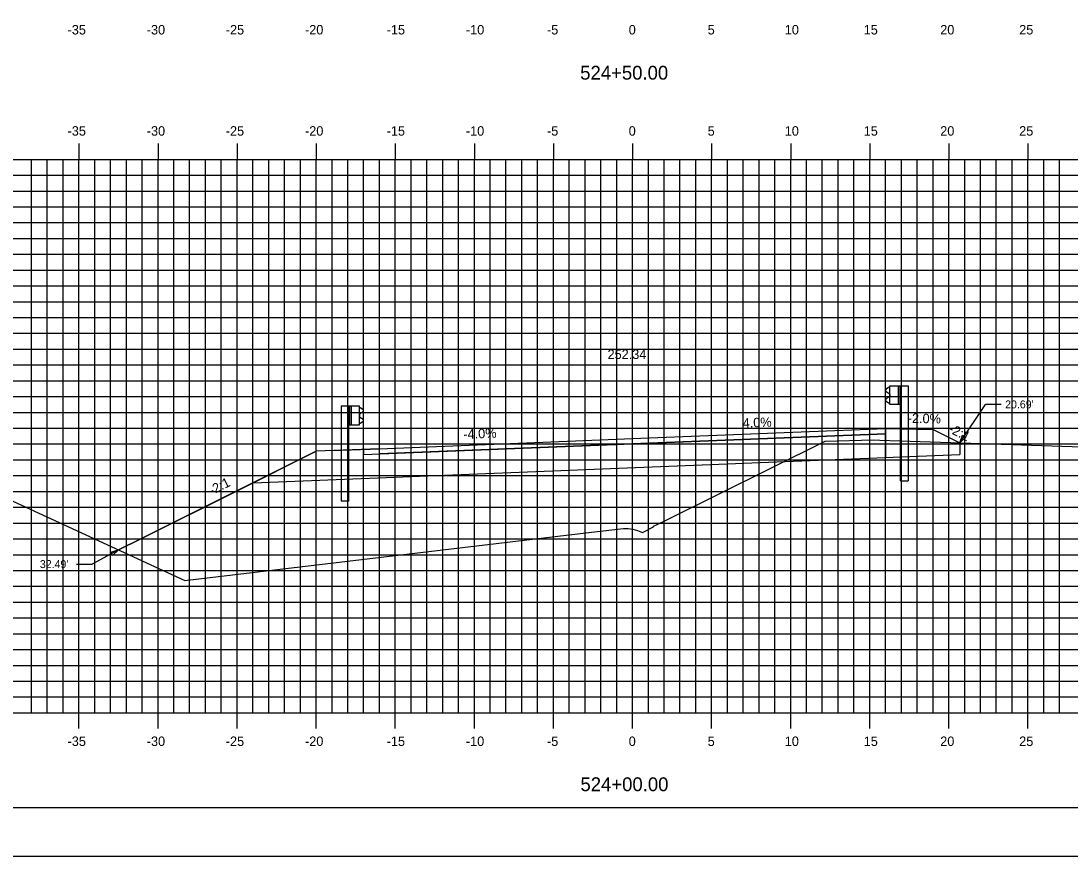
# Model space of a CAD drawing. Extents: x 1170543 to 1177585, y 609599 to 610623.
# Drawn here: x 1175318.4 to 1175384.7, y 609598.8 to 609651.6 of the extents above; entities that cross this region are included whole.
import ezdxf

# ---------------------------------------------------------------- set-up
doc = ezdxf.new("R2010")
doc.units = 0
for name, color, linetype in [('ANNOTATION', 7, 'Continuous'), ('BORDER', 7, 'Continuous'), ('D_Guardrail_Beam_Lt', 7, 'Continuous'), ('D_Guardrail_Beam_Rt', 7, 'Continuous'), ('D_Roadway_Centerline', 7, 'Continuous'), ('D_Roadway_Centerline_Text', 7, 'Continuous'), ('D_Roadway_Edge_Shoulder', 7, 'Continuous'), ('D_Roadway_Pavement', 7, 'Continuous'), ('D_Roadway_SlopeLines', 7, 'Continuous'), ('D_Roadway_SubGrade', 7, 'Continuous'), ('H_V ANNOTATION', 7, 'Continuous'), ('MAJOR', 7, 'Continuous'), ('MINOR', 7, 'Continuous'), ('PLOT BOUNDARY', 7, 'Continuous'), ('S_Roadway_Centerline', 7, 'Continuous'), ('SHADING', 7, 'Continuous')]:
    doc.layers.add(name, color=color, linetype=linetype)

msp = doc.modelspace()

# ---------------------------------------------------------------- linework, layer by layer
at = {"layer": 'ANNOTATION'}
for p, q in [((1175377.762, 609624.948), (1175379.378, 609627.377)), ((1175380.378, 609627.377), (1175379.378, 609627.377)), ((1175324.576, 609618.168), (1175322.916, 609617.275)), ((1175321.916, 609617.275), (1175322.916, 609617.275))]:
    msp.add_line(p, q, dxfattribs=at)
for points in [[(1175378.143, 609625.295), (1175377.762, 609624.948), (1175377.935, 609625.434)], [(1175324.076, 609618.041), (1175324.576, 609618.168), (1175324.195, 609617.821)]]:
    msp.add_lwpolyline(points, close=True, dxfattribs=at)
at = {"layer": 'BORDER'}
msp.add_line((1175282.07, 609601.872), (1175442.07, 609601.872), dxfattribs=at)
at = {"layer": 'D_Guardrail_Beam_Lt'}
for p, q in [((1175338.64, 609627.26), (1175338.64, 609621.26)), ((1175339.111, 609627.26), (1175338.64, 609627.26)), ((1175339.799, 609627.26), (1175339.111, 609627.26)), ((1175339.111, 609627.26), (1175339.111, 609626.093)), ((1175339.174, 609627.26), (1175339.174, 609626.093)), ((1175339.278, 609627.26), (1175339.278, 609626.093)), ((1175339.799, 609626.093), (1175339.799, 609627.26)), ((1175339.799, 609627.177), (1175339.873, 609627.162)), ((1175340.032, 609626.912), (1175339.837, 609626.776)), ((1175339.889, 609627.156), (1175340.032, 609627.056)), ((1175339.803, 609626.712), (1175339.803, 609626.642)), ((1175339.837, 609626.577), (1175340.032, 609626.441)), ((1175340.032, 609626.298), (1175339.889, 609626.198)), ((1175339.111, 609626.093), (1175339.799, 609626.093)), ((1175339.132, 609621.26), (1175339.132, 609626.093)), ((1175339.873, 609626.191), (1175339.799, 609626.177)), ((1175339.132, 609621.26), (1175338.64, 609621.26))]:
    msp.add_line(p, q, dxfattribs=at)
for centre, major_axis, start_param, end_param in [((1175339.865, 609627.122), (0.0417, 0), 0.959931, 1.376053), ((1175339.982, 609626.984), (0.0877, 0), 5.323254, 7.243116), ((1175339.882, 609626.712), (-0.0789, 0), 5.323254, 6.283185), ((1175339.882, 609626.642), (-0.0789, 0), 6.283185, 7.243116), ((1175339.982, 609626.37), (0.0877, 0), 5.323254, 7.243116), ((1175339.865, 609626.232), (0.0417, 0), 4.907132, 5.323254)]:
    msp.add_ellipse(centre, major_axis=major_axis, ratio=0.995501, start_param=start_param, end_param=end_param, dxfattribs=at)
at = {"layer": 'D_Guardrail_Beam_Rt'}
for p, q in [((1175373.25, 609628.436), (1175373.107, 609628.336)), ((1175373.34, 609628.457), (1175373.266, 609628.442)), ((1175373.34, 609628.54), (1175374.028, 609628.54)), ((1175373.34, 609627.373), (1175373.34, 609628.54)), ((1175373.861, 609628.54), (1175373.861, 609627.373)), ((1175373.965, 609628.54), (1175373.965, 609627.373)), ((1175374.028, 609628.54), (1175374.499, 609628.54)), ((1175374.028, 609628.54), (1175374.028, 609627.373)), ((1175374.499, 609628.54), (1175374.499, 609622.54)), ((1175373.107, 609628.192), (1175373.302, 609628.056)), ((1175373.302, 609627.857), (1175373.107, 609627.721)), ((1175373.107, 609627.578), (1175373.25, 609627.478)), ((1175373.336, 609627.992), (1175373.336, 609627.922)), ((1175373.266, 609627.471), (1175373.34, 609627.457)), ((1175374.028, 609627.373), (1175373.34, 609627.373)), ((1175374.007, 609622.54), (1175374.007, 609627.373)), ((1175374.007, 609622.54), (1175374.499, 609622.54))]:
    msp.add_line(p, q, dxfattribs=at)
for centre, major_axis, start_param, end_param in [((1175373.157, 609628.264), (-0.0877, 0), 5.323254, 7.243116), ((1175373.274, 609628.402), (-0.0417, 0), 4.907132, 5.323254), ((1175373.157, 609627.65), (-0.0877, 0), 5.323254, 7.243116), ((1175373.257, 609627.992), (0.0789, 0), 0, 0.959931), ((1175373.257, 609627.922), (0.0789, 0), 5.323254, 6.283185), ((1175373.274, 609627.512), (-0.0417, 0), 0.959931, 1.376053)]:
    msp.add_ellipse(centre, major_axis=major_axis, ratio=0.995501, start_param=start_param, end_param=end_param, dxfattribs=at)
at = {"layer": 'D_Roadway_Centerline'}
for p, q in [((1175357.07, 609625.214), (1175373.07, 609625.854)), ((1175373.07, 609625.854), (1175376.07, 609625.794)), ((1175376.07, 609625.794), (1175377.762, 609624.948)), ((1175341.07, 609624.574), (1175357.07, 609625.214)), ((1175331.997, 609621.878), (1175337.07, 609624.414)), ((1175338.07, 609624.454), (1175341.07, 609624.574)), ((1175325.987, 609618.873), (1175331.997, 609621.878)), ((1175324.576, 609618.168), (1175325.987, 609618.873))]:
    msp.add_line(p, q, dxfattribs=at)
at = {"layer": 'D_Roadway_Edge_Shoulder'}
for points in [[(1175373.07, 609625.854), (1175373.07, 609625.521)], [(1175340.07, 609624.534), (1175340.07, 609624.201)]]:
    msp.add_lwpolyline(points, dxfattribs=at)
at = {"layer": 'D_Roadway_Pavement'}
msp.add_lwpolyline([(1175341.07, 609624.241), (1175341.07, 609624.241), (1175357.07, 609624.881), (1175373.07, 609625.521), (1175373.07, 609625.521), (1175357.07, 609624.881)], close=True, dxfattribs=at)
for points in [[(1175373.07, 609625.521), (1175373.07, 609625.521)], [(1175373.07, 609625.521), (1175373.07, 609625.521)], [(1175340.07, 609624.201), (1175340.07, 609624.201)], [(1175340.07, 609624.201), (1175340.07, 609624.201)]]:
    msp.add_lwpolyline(points, dxfattribs=at)
at = {"layer": 'D_Roadway_SlopeLines'}
for points in [[(1175376.07, 609625.794), (1175377.762, 609624.948)], [(1175337.07, 609624.414), (1175325.987, 609618.873)], [(1175325.987, 609618.873), (1175324.576, 609618.168)]]:
    msp.add_lwpolyline(points, dxfattribs=at)
at = {"layer": 'D_Roadway_SubGrade'}
for p, q in [((1175373.07, 609625.854), (1175376.07, 609625.794)), ((1175373.07, 609624.021), (1175373.07, 609625.854)), ((1175376.07, 609625.794), (1175377.762, 609624.948)), ((1175357.07, 609624.881), (1175373.07, 609625.521)), ((1175373.07, 609625.521), (1175373.07, 609624.021)), ((1175377.762, 609624.948), (1175377.762, 609624.209)), ((1175337.07, 609624.414), (1175331.997, 609621.878)), ((1175341.07, 609624.574), (1175337.07, 609624.414)), ((1175340.07, 609624.201), (1175357.07, 609624.881)), ((1175340.07, 609622.701), (1175340.07, 609624.534)), ((1175340.07, 609622.701), (1175340.07, 609624.201))]:
    msp.add_line(p, q, dxfattribs=at)
at = {"layer": 'MAJOR'}
for p, q in [((1175322.07, 609643.874), (1175322.07, 609642.872)), ((1175327.07, 609643.874), (1175327.07, 609642.872)), ((1175332.07, 609643.874), (1175332.07, 609642.872)), ((1175337.07, 609643.874), (1175337.07, 609642.872)), ((1175342.07, 609643.874), (1175342.07, 609642.872)), ((1175347.07, 609643.874), (1175347.07, 609642.872)), ((1175352.07, 609643.874), (1175352.07, 609642.872)), ((1175357.07, 609643.874), (1175357.07, 609642.872)), ((1175362.07, 609643.874), (1175362.07, 609642.872)), ((1175367.07, 609643.874), (1175367.07, 609642.872)), ((1175372.07, 609643.874), (1175372.07, 609642.872)), ((1175377.07, 609643.874), (1175377.07, 609642.872)), ((1175382.07, 609643.874), (1175382.07, 609642.872)), ((1175287.07, 609642.872), (1175427.07, 609642.872)), ((1175287.07, 609642.872), (1175427.07, 609642.872)), ((1175322.07, 609607.872), (1175322.07, 609642.872)), ((1175327.07, 609607.872), (1175327.07, 609642.872)), ((1175332.07, 609607.872), (1175332.07, 609642.872)), ((1175337.07, 609607.872), (1175337.07, 609642.872)), ((1175342.07, 609607.872), (1175342.07, 609642.872)), ((1175347.07, 609607.872), (1175347.07, 609642.872)), ((1175352.07, 609607.872), (1175352.07, 609642.872)), ((1175357.07, 609607.872), (1175357.07, 609642.872)), ((1175362.07, 609607.872), (1175362.07, 609642.872)), ((1175367.07, 609607.872), (1175367.07, 609642.872)), ((1175372.07, 609607.872), (1175372.07, 609642.872)), ((1175377.07, 609607.872), (1175377.07, 609642.872)), ((1175382.07, 609607.872), (1175382.07, 609642.872)), ((1175287.07, 609637.872), (1175427.07, 609637.872)), ((1175287.07, 609632.872), (1175427.07, 609632.872)), ((1175287.07, 609627.872), (1175427.07, 609627.872)), ((1175287.07, 609622.872), (1175427.07, 609622.872)), ((1175287.07, 609617.872), (1175427.07, 609617.872)), ((1175287.07, 609612.872), (1175427.07, 609612.872)), ((1175287.07, 609607.872), (1175427.07, 609607.872)), ((1175287.07, 609607.872), (1175427.07, 609607.872)), ((1175322.07, 609606.87), (1175322.07, 609607.872)), ((1175327.07, 609606.87), (1175327.07, 609607.872)), ((1175332.07, 609606.87), (1175332.07, 609607.872)), ((1175337.07, 609606.87), (1175337.07, 609607.872)), ((1175342.07, 609606.87), (1175342.07, 609607.872)), ((1175347.07, 609606.87), (1175347.07, 609607.872)), ((1175352.07, 609606.87), (1175352.07, 609607.872)), ((1175357.07, 609606.87), (1175357.07, 609607.872)), ((1175362.07, 609606.87), (1175362.07, 609607.872)), ((1175367.07, 609606.87), (1175367.07, 609607.872)), ((1175372.07, 609606.87), (1175372.07, 609607.872)), ((1175377.07, 609606.87), (1175377.07, 609607.872)), ((1175382.07, 609606.87), (1175382.07, 609607.872))]:
    msp.add_line(p, q, dxfattribs=at)
at = {"layer": 'MINOR'}
for p, q in [((1175319.07, 609607.872), (1175319.07, 609642.872)), ((1175320.07, 609607.872), (1175320.07, 609642.872)), ((1175321.07, 609607.872), (1175321.07, 609642.872)), ((1175323.07, 609607.872), (1175323.07, 609642.872)), ((1175324.07, 609607.872), (1175324.07, 609642.872)), ((1175325.07, 609607.872), (1175325.07, 609642.872)), ((1175326.07, 609607.872), (1175326.07, 609642.872)), ((1175328.07, 609607.872), (1175328.07, 609642.872)), ((1175329.07, 609607.872), (1175329.07, 609642.872)), ((1175330.07, 609607.872), (1175330.07, 609642.872)), ((1175331.07, 609607.872), (1175331.07, 609642.872)), ((1175333.07, 609607.872), (1175333.07, 609642.872)), ((1175334.07, 609607.872), (1175334.07, 609642.872)), ((1175335.07, 609607.872), (1175335.07, 609642.872)), ((1175336.07, 609607.872), (1175336.07, 609642.872)), ((1175338.07, 609607.872), (1175338.07, 609642.872)), ((1175339.07, 609607.872), (1175339.07, 609642.872)), ((1175340.07, 609607.872), (1175340.07, 609642.872)), ((1175341.07, 609607.872), (1175341.07, 609642.872)), ((1175343.07, 609607.872), (1175343.07, 609642.872)), ((1175344.07, 609607.872), (1175344.07, 609642.872)), ((1175345.07, 609607.872), (1175345.07, 609642.872)), ((1175346.07, 609607.872), (1175346.07, 609642.872)), ((1175348.07, 609607.872), (1175348.07, 609642.872)), ((1175349.07, 609607.872), (1175349.07, 609642.872)), ((1175350.07, 609607.872), (1175350.07, 609642.872)), ((1175351.07, 609607.872), (1175351.07, 609642.872)), ((1175353.07, 609607.872), (1175353.07, 609642.872)), ((1175354.07, 609607.872), (1175354.07, 609642.872)), ((1175355.07, 609607.872), (1175355.07, 609642.872)), ((1175356.07, 609607.872), (1175356.07, 609642.872)), ((1175358.07, 609607.872), (1175358.07, 609642.872)), ((1175359.07, 609607.872), (1175359.07, 609642.872)), ((1175360.07, 609607.872), (1175360.07, 609642.872)), ((1175361.07, 609607.872), (1175361.07, 609642.872)), ((1175363.07, 609607.872), (1175363.07, 609642.872)), ((1175364.07, 609607.872), (1175364.07, 609642.872)), ((1175365.07, 609607.872), (1175365.07, 609642.872)), ((1175366.07, 609607.872), (1175366.07, 609642.872)), ((1175368.07, 609607.872), (1175368.07, 609642.872)), ((1175369.07, 609607.872), (1175369.07, 609642.872)), ((1175370.07, 609607.872), (1175370.07, 609642.872)), ((1175371.07, 609607.872), (1175371.07, 609642.872)), ((1175373.07, 609607.872), (1175373.07, 609642.872)), ((1175374.07, 609607.872), (1175374.07, 609642.872)), ((1175375.07, 609607.872), (1175375.07, 609642.872)), ((1175376.07, 609607.872), (1175376.07, 609642.872)), ((1175378.07, 609607.872), (1175378.07, 609642.872)), ((1175379.07, 609607.872), (1175379.07, 609642.872)), ((1175380.07, 609607.872), (1175380.07, 609642.872)), ((1175381.07, 609607.872), (1175381.07, 609642.872)), ((1175383.07, 609607.872), (1175383.07, 609642.872)), ((1175384.07, 609607.872), (1175384.07, 609642.872)), ((1175287.07, 609641.872), (1175427.07, 609641.872)), ((1175287.07, 609640.872), (1175427.07, 609640.872)), ((1175287.07, 609639.872), (1175427.07, 609639.872)), ((1175287.07, 609638.872), (1175427.07, 609638.872)), ((1175287.07, 609636.872), (1175427.07, 609636.872)), ((1175287.07, 609635.872), (1175427.07, 609635.872)), ((1175287.07, 609634.872), (1175427.07, 609634.872)), ((1175287.07, 609633.872), (1175427.07, 609633.872)), ((1175287.07, 609631.872), (1175427.07, 609631.872)), ((1175287.07, 609630.872), (1175427.07, 609630.872)), ((1175287.07, 609629.872), (1175427.07, 609629.872)), ((1175287.07, 609628.872), (1175427.07, 609628.872)), ((1175287.07, 609626.872), (1175427.07, 609626.872)), ((1175287.07, 609625.872), (1175427.07, 609625.872)), ((1175287.07, 609624.872), (1175427.07, 609624.872)), ((1175287.07, 609623.872), (1175427.07, 609623.872)), ((1175287.07, 609621.872), (1175427.07, 609621.872)), ((1175287.07, 609620.872), (1175427.07, 609620.872)), ((1175287.07, 609619.872), (1175427.07, 609619.872)), ((1175287.07, 609618.872), (1175427.07, 609618.872)), ((1175287.07, 609616.872), (1175427.07, 609616.872)), ((1175287.07, 609615.872), (1175427.07, 609615.872)), ((1175287.07, 609614.872), (1175427.07, 609614.872)), ((1175287.07, 609613.872), (1175427.07, 609613.872)), ((1175287.07, 609611.872), (1175427.07, 609611.872)), ((1175287.07, 609610.872), (1175427.07, 609610.872)), ((1175287.07, 609609.872), (1175427.07, 609609.872)), ((1175287.07, 609608.872), (1175427.07, 609608.872))]:
    msp.add_line(p, q, dxfattribs=at)
at = {"layer": 'PLOT BOUNDARY'}
msp.add_lwpolyline([(1175273.976, 609598.813), (1175443.976, 609598.813), (1175443.976, 609708.813), (1175273.976, 609708.813)], close=True, dxfattribs=at)
at = {"layer": 'S_Roadway_Centerline'}
msp.add_lwpolyline([(1175302.305, 609628.447), (1175328.764, 609616.235), (1175354.484, 609619.3), (1175356.489, 609619.53), (1175356.787, 609619.526), (1175357.087, 609619.484), (1175357.389, 609619.402), (1175357.692, 609619.28), (1175358.397, 609619.632), (1175358.403, 609619.668), (1175358.673, 609619.802), (1175359.156, 609620.041), (1175369.207, 609625.031), (1175369.247, 609625.05), (1175372.304, 609625.13), (1175372.309, 609625.13), (1175372.7, 609625.117), (1175372.704, 609625.117), (1175372.704, 609625.117), (1175388.699, 609624.584)], dxfattribs=at)
at = {"layer": 'SHADING'}
msp.add_line((1175333.084, 609622.422), (1175377.762, 609624.209), dxfattribs=at)

# ---------------------------------------------------------------- texts
at = {"layer": 'ANNOTATION'}
for s, p in [("20.69'", (1175380.628, 609627.127)), ("32.49'", (1175319.599, 609617.025))]:
    msp.add_text(s, height=0.5, dxfattribs=at).set_placement(p)
for s, rotation, p in [('4.0%', 2.29061, (1175364.046, 609625.894)), ('-2.0%', 358.85424, (1175374.465, 609626.209)), ('-4.0%', 2.29061, (1175346.386, 609625.188)), ('-2:1', 333.43495, (1175376.991, 609625.647)), ('-2:1', 26.56505, (1175330.457, 609621.626))]:
    msp.add_text(s, height=0.6, rotation=rotation, dxfattribs=at).set_placement(p)
at = {"layer": 'D_Roadway_Centerline'}
for s, p in [('C', (1175357.064, 609625.214)), ('L', (1175357.07, 609625.207))]:
    msp.add_text(s, height=0.0146, dxfattribs=at).set_placement(p)
at = {"layer": 'D_Roadway_Centerline_Text'}
msp.add_text('252.34', height=0.6, dxfattribs=at).set_placement((1175355.491, 609630.246))
at = {"layer": 'H_V ANNOTATION'}
for s, height, p in [('-35', 0.6, (1175321.35, 609650.772)), ('-30', 0.6, (1175326.358, 609650.772)), ('-25', 0.6, (1175331.355, 609650.772)), ('-20', 0.6, (1175336.363, 609650.772)), ('-15', 0.6, (1175341.526, 609650.772)), ('-10', 0.6, (1175346.534, 609650.772)), ('-5', 0.6, (1175351.66, 609650.772)), ('0', 0.6, (1175356.829, 609650.772)), ('5', 0.6, (1175361.821, 609650.772)), ('10', 0.6, (1175366.695, 609650.772)), ('15', 0.6, (1175371.687, 609650.772)), ('20', 0.6, (1175376.524, 609650.772)), ('25', 0.6, (1175381.516, 609650.772)), ('524+50.00', 0.875, (1175353.761, 609647.915)), ('-35', 0.6, (1175321.35, 609644.372)), ('-30', 0.6, (1175326.358, 609644.372)), ('-25', 0.6, (1175331.355, 609644.372)), ('-20', 0.6, (1175336.363, 609644.372)), ('-15', 0.6, (1175341.526, 609644.372)), ('-10', 0.6, (1175346.534, 609644.372)), ('-5', 0.6, (1175351.66, 609644.372)), ('0', 0.6, (1175356.829, 609644.372)), ('5', 0.6, (1175361.821, 609644.372)), ('10', 0.6, (1175366.695, 609644.372)), ('15', 0.6, (1175371.687, 609644.372)), ('20', 0.6, (1175376.524, 609644.372)), ('25', 0.6, (1175381.516, 609644.372)), ('-35', 0.6, (1175321.35, 609605.772)), ('-30', 0.6, (1175326.358, 609605.772)), ('-25', 0.6, (1175331.355, 609605.772)), ('-20', 0.6, (1175336.363, 609605.772)), ('-15', 0.6, (1175341.526, 609605.772)), ('-10', 0.6, (1175346.534, 609605.772)), ('-5', 0.6, (1175351.66, 609605.772)), ('0', 0.6, (1175356.829, 609605.772)), ('5', 0.6, (1175361.821, 609605.772)), ('10', 0.6, (1175366.695, 609605.772)), ('15', 0.6, (1175371.687, 609605.772)), ('20', 0.6, (1175376.524, 609605.772)), ('25', 0.6, (1175381.516, 609605.772)), ('524+00.00', 0.875, (1175353.777, 609602.915))]:
    msp.add_text(s, height=height, dxfattribs=at).set_placement(p)

doc.saveas('drawing.dxf')
